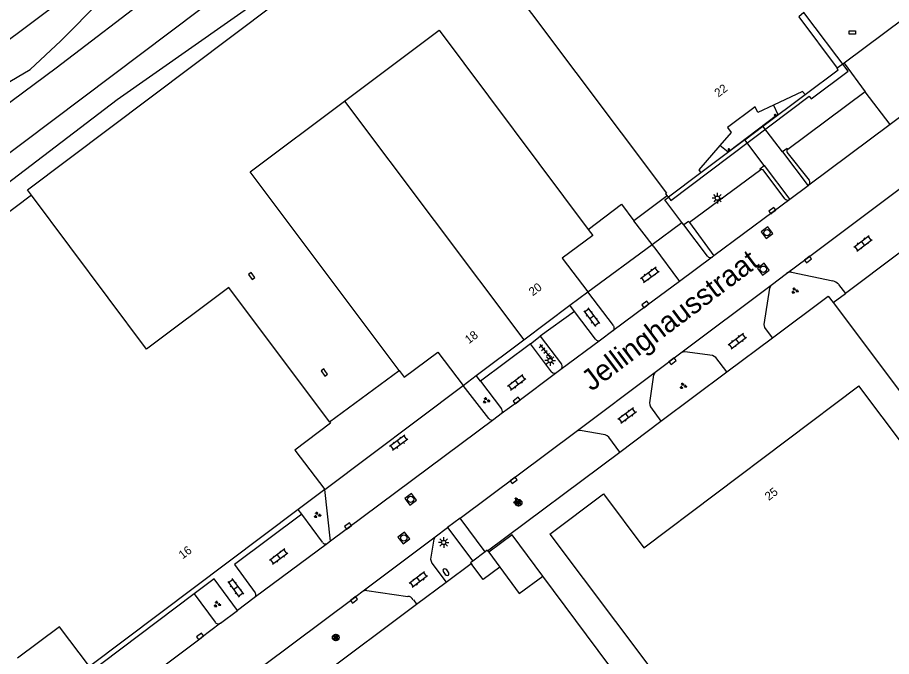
# Model space of a CAD drawing. Extents: x 130998 to 133001, y 398999 to 403002.
# Drawn here: x 131674.7 to 131778.7, y 400377.1 to 400453 of the extents above; entities that cross this region are included whole.
import ezdxf

# ---------------------------------------------------------------- set-up
doc = ezdxf.new("R2010")
doc.units = 0
for name, color, linetype in [('gg-afsc-erfafscheiding', 7, 'Continuous'), ('gg-afsc-hekwerk', 7, 'Continuous'), ('gg-anno-huisnummerreeks BGT', 7, 'Continuous'), ('gg-anno-openbare ruimte label', 7, 'Continuous'), ('gg-bbg-bijgebouw', 7, 'Continuous'), ('gg-bbg-gedigitaliseerde bebouwing', 7, 'Continuous'), ('gg-bbg-hoofdgebouw', 7, 'Continuous'), ('gg-bbg-luifel en loopbrug', 7, 'Continuous'), ('gg-bbg-onder overbouw', 7, 'Continuous'), ('gg-bbg-pand overbouw', 7, 'Continuous'), ('gg-bbg-pilaar onder overbouw', 7, 'Continuous'), ('gg-bbg-tussenscheiding', 7, 'Continuous'), ('gg-knt-BGT kruinlijn', 7, 'Continuous'), ('gg-knt-verharding', 7, 'Continuous'), ('gg-knt-verharding nz', 7, 'Continuous'), ('gg-kntw-bovenkant insteek waterloop', 7, 'Continuous'), ('gt-grn-groengrens', 7, 'Continuous'), ('gt-grn-weggrens', 7, 'Continuous'), ('gt-symb-brandkraan', 7, 'Continuous'), ('gt-symb-groenvak', 7, 'Continuous'), ('gt-symb-klinker verharding', 7, 'Continuous'), ('gt-symb-kolk', 7, 'Continuous'), ('gt-symb-kolk center center', 7, 'Continuous'), ('gt-symb-lichtmast', 7, 'Continuous'), ('gt-symb-rioolschacht', 7, 'Continuous'), ('gt-symb-solitaire heester', 7, 'Continuous'), ('gt-symb-tegel verharding', 7, 'Continuous')]:
    doc.layers.add(name, color=color, linetype=linetype)

# ---------------------------------------------------------------- blocks, each defined once
blk = doc.blocks.new('gt0-KL1')
at = {"layer": 'gt-symb-klinker verharding'}
for p, q in [((-1.15, 0.3), (1.15, 0.3)), ((-1, -0.3), (-1, 0.3)), ((-0.5, 0.3), (-0.5, 0.45)), ((0, -0.3), (0, 0.3)), ((0.5, 0.3), (0.5, 0.45)), ((1, -0.3), (1, 0.3)), ((-1.15, -0.3), (1.15, -0.3)), ((-0.5, -0.45), (-0.5, -0.3)), ((0.5, -0.45), (0.5, -0.3))]:
    blk.add_line(p, q, dxfattribs=at)
blk = doc.blocks.new('gt0-KOLK')
at = {"layer": 'gt-symb-kolk'}
blk.add_lwpolyline([(0, 0), (0.37, 0), (0.37, 0.4), (-0.38, 0.4), (-0.38, 0), (0, 0)], dxfattribs=at)
blk = doc.blocks.new('gt0-GRVAK')
at = {"layer": 'gt-symb-groenvak'}
for p, q in [((-0.11, 0.19), (-0.23, 0.24)), ((-0.18, 0.15), (0.09, 0.15)), ((-0.09, 0.21), (-0.16, 0.32)), ((-0.05, 0.21), (-0.05, 0.39)), ((0, 0.21), (0.06, 0.32)), ((0.01, 0.19), (0.13, 0.24)), ((0.26, -0.05), (0.2, 0.06)), ((0.3, -0.05), (0.3, 0.13)), ((0.35, -0.05), (0.41, 0.06)), ((-0.24, -0.23), (-0.36, -0.18)), ((-0.32, -0.26), (-0.05, -0.26)), ((-0.23, -0.21), (-0.29, -0.09)), ((-0.18, -0.2), (-0.18, -0.02)), ((-0.14, -0.21), (-0.07, -0.09)), ((-0.12, -0.23), (0, -0.18)), ((0.24, -0.07), (0.12, -0.02)), ((0.17, -0.11), (0.44, -0.11)), ((0.37, -0.07), (0.49, -0.02))]:
    blk.add_line(p, q, dxfattribs=at)
blk = doc.blocks.new('gt0-LMAST')
at = {"layer": 'gt-symb-lichtmast'}
for p, q in [((-0.18, 0.17), (-0.45, 0.44)), ((-0.01, 0.25), (-0.01, 0.62)), ((0.17, 0.17), (0.44, 0.44)), ((-0.26, 0), (-0.63, 0)), ((-0.18, -0.18), (-0.45, -0.45)), ((-0.01, -0.25), (-0.01, -0.63)), ((0.44, -0.45), (0.17, -0.18)), ((0.24, 0), (0.62, 0))]:
    blk.add_line(p, q, dxfattribs=at)
blk.add_circle((-0.01, 0), 0.25, dxfattribs=at)
blk = doc.blocks.new('gt0-RS')
at = {"layer": 'gt-symb-rioolschacht'}
blk.add_lwpolyline([(-0.5, -0.5), (0.5, -0.5), (0.5, 0.5), (-0.5, 0.5)], close=True, dxfattribs=at)
blk.add_circle((0, 0), 0.375, dxfattribs=at)
blk = doc.blocks.new('gt0-TEG1')
at = {"layer": 'gt-symb-tegel verharding'}
for p, q in [((-1.12, 0), (1.12, 0)), ((-0.9, -0.25), (-0.9, 0.25)), ((-0.45, -0.25), (-0.45, 0.25)), ((0, -0.25), (0, 0.25)), ((0.45, -0.25), (0.45, 0.25)), ((0.9, -0.25), (0.9, 0.25))]:
    blk.add_line(p, q, dxfattribs=at)
blk = doc.blocks.new('gt0-BR')
at = {"layer": 'gt-symb-brandkraan'}
for centre, radius, start, end in [((-0.24, 0), 0.206, 107.5669, 252.4331), ((0.6, -2.66), 3, 106.892, 107.5669), ((0, -0.69), 0.938, 73.108, 106.892), ((-0.6, -2.66), 3, 72.4331, 73.108), ((0.24, 0), 0.206, 287.567, 72.4331), ((0.6, 2.66), 3, 252.4331, 253.108), ((0, 0.69), 0.938, 253.108, 286.8921), ((-0.6, 2.66), 3, 286.8921, 287.567)]:
    blk.add_arc(centre, radius, start, end, dxfattribs=at)
blk = doc.blocks.new('gt0-SH')
at = {"layer": 'gt-symb-solitaire heester'}
blk.add_circle((0, 0), 0.4, dxfattribs=at)
for centre, start, end in [((-0.35, 0.2), 270, 30), ((-0.35, -0.2), 330, 90), ((0, 0.4), 210, 330), ((0.35, 0.2), 150, 270), ((0.35, -0.2), 90, 210), ((0, -0.4), 30, 150)]:
    blk.add_arc(centre, 0.4, start, end, dxfattribs=at)
blk = doc.blocks.new('gt0-KOLKCC')
at = {"layer": 'gt-symb-kolk center center'}
blk.add_lwpolyline([(-0.38, 0.2), (0.38, 0.2), (0.38, -0.2), (-0.38, -0.2)], close=True, dxfattribs=at)

msp = doc.modelspace()

# ---------------------------------------------------------------- linework, layer by layer
at = {"layer": 'gg-afsc-erfafscheiding'}
msp.add_lwpolyline([(131676.36, 400431.89), (131675.88, 400432.54), (131714.92, 400461.89), (131720.49, 400466.09), (131721.27, 400465.06), (131725.05, 400467.9)], dxfattribs=at)
at = {"layer": 'gg-afsc-hekwerk'}
for p, q in [((131780.2, 400452.96), (131773, 400447.6)), ((131773, 400447.6), (131772.18, 400446.99)), ((131751.96, 400431.85), (131748.02, 400428.87)), ((131750.18, 400426.03), (131748.02, 400428.87)), ((131750.37, 400425.77), (131750.18, 400426.03)), ((131779.58, 400425.03), (131773.18, 400420.23)), ((131771.72, 400419.14), (131773.18, 400420.23)), ((131759.08, 400410.91), (131764.48, 400414.95)), ((131711.82, 400404.95), (131720.09, 400411.08)), ((131751.21, 400405.03), (131759.08, 400410.91)), ((131746.34, 400401.38), (131751.21, 400405.03)), ((131730.61, 400389.63), (131746.34, 400401.38)), ((131725.67, 400385.9), (131728.65, 400388.12)), ((131722.15, 400383.28), (131725.67, 400385.9)), ((131692.54, 400361.22), (131722.15, 400383.28))]:
    msp.add_line(p, q, dxfattribs=at)
for points in [[(131742.59, 400427.84), (131746.54, 400430.83), (131748.02, 400428.87)], [(131764.48, 400414.95), (131771.13, 400419.92), (131771.72, 400419.14)], [(131771.72, 400419.14), (131810.1, 400368.06), (131847.53, 400396.34)]]:
    msp.add_lwpolyline(points, dxfattribs=at)
at = {"layer": 'gg-bbg-bijgebouw'}
for p, q in [((131730.74, 400389.47), (131730.61, 400389.63)), ((131730.32, 400389.52), (131728.84, 400388.41)), ((131730.74, 400389.47), (131732.06, 400387.7)), ((131728.65, 400388.12), (131728.73, 400388.02))]:
    msp.add_line(p, q, dxfattribs=at)
for points in [[(131730.61, 400389.63), (131730.56, 400389.7), (131730.32, 400389.52)], [(131728.84, 400388.41), (131728.58, 400388.21), (131728.65, 400388.12)], [(131732.06, 400387.7), (131730.08, 400386.21), (131728.73, 400388.02)]]:
    msp.add_lwpolyline(points, dxfattribs=at)
at = {"layer": 'gg-bbg-gedigitaliseerde bebouwing'}
msp.add_line((131676.36, 400431.89), (131648.92, 400411.33), dxfattribs=at)
for points in [[(131713.6, 400443.09), (131724.84, 400451.52), (131742.59, 400427.84)], [(131720.09, 400411.08), (131702.37, 400434.68), (131713.6, 400443.09)], [(131711.82, 400404.95), (131699.82, 400420.92), (131690.06, 400413.61), (131676.36, 400431.89)], [(131738.01, 400391.6), (131773.35, 400344.65), (131805.3, 400368.71), (131774.77, 400409.26)]]:
    msp.add_lwpolyline(points, dxfattribs=at)
at = {"layer": 'gg-bbg-hoofdgebouw'}
for p, q in [((131767.62, 400453.09), (131772.18, 400446.99)), ((131755.98, 400434.55), (131752.11, 400431.66)), ((131751.96, 400431.85), (131752.11, 400431.66)), ((131740.39, 400418.82), (131742.52, 400420.41)), ((131734.91, 400414.71), (131740.39, 400418.82)), ((131729.27, 400410.48), (131734.91, 400414.71)), ((131724.68, 400413.24), (131727.7, 400409.3)), ((131727.7, 400409.3), (131729.27, 400410.48)), ((131711.25, 400396.94), (131708.08, 400394.56))]:
    msp.add_line(p, q, dxfattribs=at)
for points in [[(131725.05, 400467.9), (131751.88, 400432.15), (131751.79, 400432.07), (131751.96, 400431.85)], [(131768.4, 400443.87), (131772.32, 400446.81), (131772.18, 400446.99)], [(131768.4, 400443.87), (131768.05, 400444.25), (131764.6, 400442.6)], [(131758.25, 400437.82), (131755.72, 400434.93), (131755.98, 400434.55)], [(131742.59, 400427.84), (131743.13, 400427.13), (131739.48, 400424.44), (131742.52, 400420.41)], [(131720.09, 400411.08), (131720.7, 400410.27), (131724.68, 400413.24)], [(131738.01, 400391.6), (131744.41, 400396.4), (131749.19, 400390), (131774.77, 400409.26)], [(131711.82, 400404.95), (131711.92, 400404.81), (131707.7, 400401.62), (131711.25, 400396.94)], [(131708.08, 400394.56), (131683.26, 400375.9), (131679.71, 400380.6), (131674.72, 400376.89)]]:
    msp.add_lwpolyline(points, dxfattribs=at)
at = {"layer": 'gg-bbg-luifel en loopbrug'}
for points in [[(131752.11, 400431.66), (131752.4, 400431.29), (131768.85, 400443.66), (131769.08, 400443.35), (131773.5, 400446.65), (131768.24, 400453.61), (131767.62, 400453.09)], [(131737.19, 400386.62), (131733.54, 400391.52), (131730.74, 400389.47)], [(131732.06, 400387.7), (131734.38, 400384.55), (131737.19, 400386.62)]]:
    msp.add_lwpolyline(points, dxfattribs=at)
at = {"layer": 'gg-bbg-onder overbouw'}
msp.add_lwpolyline([(131764.6, 400442.6), (131762.76, 400441.73), (131762.44, 400442.42), (131759.14, 400439.94), (131759.6, 400439.36), (131758.25, 400437.82)], dxfattribs=at)
at = {"layer": 'gg-bbg-pand overbouw'}
msp.add_lwpolyline([(131764.6, 400442.6), (131765.13, 400441.48), (131759.22, 400437.01), (131758.25, 400437.82)], dxfattribs=at)
at = {"layer": 'gg-bbg-pilaar onder overbouw'}
for centre, radius, start, end in [((131764.79, 400441.42), 0.094, 8.7298, 188.3919), ((131764.79, 400441.42), 0.094, 188.5609, 8.5609), ((131759.3, 400437.32), 0.0964, 32.2889, 212.2889), ((131759.3, 400437.32), 0.0964, 212.1413, 32.4365)]:
    msp.add_arc(centre, radius, start, end, dxfattribs=at)
at = {"layer": 'gg-bbg-tussenscheiding'}
msp.add_line((131713.6, 400443.09), (131734.91, 400414.71), dxfattribs=at)
at = {"layer": 'gg-knt-BGT kruinlijn'}
for points in [[(131646.52, 400425.98), (131659.96, 400436.57), (131667.08, 400441.49), (131676.21, 400446.86), (131679.87, 400450.24), (131684.62, 400455.05), (131689.46, 400459.15), (131696.37, 400463.88), (131725.17, 400485.83), (131743.45, 400500), (131746.28, 400502.16), (131775.48, 400523.79), (131788.54, 400533.07)], [(131804.01, 400531.48), (131778.96, 400512.85), (131762.76, 400500), (131749.38, 400489.36), (131719.61, 400466.24), (131704.31, 400455.72), (131686.55, 400443.23), (131668.9, 400429.82), (131652.58, 400417.9)]]:
    msp.add_lwpolyline(points, dxfattribs=at)
at = {"layer": 'gg-knt-verharding'}
for p, q in [((131773, 400447.6), (131775.5, 400444.21)), ((131763.35, 400440.11), (131768.4, 400443.87)), ((131775.5, 400444.21), (131766.33, 400437.34)), ((131761.2, 400438.48), (131763.35, 400440.11)), ((131765.7, 400437.05), (131763.35, 400440.11)), ((131761.2, 400438.48), (131755.98, 400434.55)), ((131763.52, 400435.44), (131761.2, 400438.48)), ((131765.7, 400437.05), (131768.74, 400433.03)), ((131766.22, 400437.01), (131768.85, 400433.68)), ((131763.52, 400435.44), (131766.56, 400431.4)), ((131763.09, 400434.93), (131754.61, 400428.66)), ((131765.95, 400431.48), (131763.37, 400434.91)), ((131768.74, 400433.03), (131766.56, 400431.4)), ((131768.81, 400433.08), (131768.74, 400433.03)), ((131766.56, 400431.4), (131766.54, 400431.38)), ((131753.96, 400428.37), (131753.72, 400428.68)), ((131756.75, 400424.65), (131753.96, 400428.37)), ((131754.61, 400428.66), (131757.52, 400424.69)), ((131757.52, 400424.69), (131757.34, 400424.55)), ((131764.34, 400421.22), (131766.15, 400422.6)), ((131766.74, 400422.77), (131771.68, 400421.71)), ((131772.33, 400421.31), (131773.18, 400420.23)), ((131745.58, 400416.4), (131742.52, 400420.41)), ((131740.93, 400418.1), (131740.39, 400418.82)), ((131740.93, 400418.1), (131736.88, 400415.14)), ((131743.44, 400414.78), (131740.93, 400418.1)), ((131745.51, 400415.78), (131744.03, 400414.68)), ((131735.7, 400414.22), (131736.88, 400415.14)), ((131736.88, 400415.14), (131739.39, 400411.82)), ((131735.7, 400414.22), (131729.77, 400409.8)), ((131738.21, 400410.9), (131735.7, 400414.22)), ((131750.56, 400410.88), (131753.59, 400413.17)), ((131739.31, 400411.18), (131738.85, 400410.85)), ((131729.77, 400409.8), (131732.27, 400406.51)), ((131730.76, 400405.36), (131727.7, 400409.3)), ((131732.24, 400405.93), (131731.34, 400405.24)), ((131727.35, 400393.52), (131741.13, 400403.81)), ((131711.93, 400390.78), (131711.25, 400396.94)), ((131708.53, 400394), (131708.08, 400394.56)), ((131710.97, 400390.65), (131708.53, 400394)), ((131727.35, 400393.52), (131725.85, 400392.39)), ((131730.32, 400389.52), (131727.35, 400393.52)), ((131724.39, 400391.29), (131725.85, 400392.39)), ((131725.85, 400392.39), (131728.84, 400388.41)), ((131711.93, 400390.78), (131711.58, 400390.52)), ((131695.72, 400384.52), (131679.7, 400372.48)), ((131695.72, 400384.52), (131698.21, 400381.14)), ((131716.23, 400384.93), (131721.11, 400384.22)), ((131702.86, 400384.04), (131700.85, 400382.54)), ((131721.78, 400383.83), (131722.15, 400383.28)), ((131698.84, 400381.04), (131700.85, 400382.54))]:
    msp.add_line(p, q, dxfattribs=at)
for points in [[(131766.33, 400437.34), (131766.23, 400437.46), (131765.7, 400437.05)], [(131763.09, 400434.93), (131762.99, 400435.04), (131763.52, 400435.44)], [(131753.72, 400428.68), (131751.71, 400431.36), (131752.11, 400431.66)], [(131754.61, 400428.66), (131754.5, 400428.78), (131753.96, 400428.37)], [(131764.48, 400414.95), (131763.57, 400416.17), (131763.51, 400416.53), (131764.16, 400420.86), (131764.34, 400421.22)], [(131759.08, 400410.91), (131757.74, 400412.63), (131757.35, 400412.85), (131754.07, 400413.3), (131753.83, 400413.26), (131753.59, 400413.17)], [(131750.56, 400410.88), (131750.36, 400410.54), (131749.87, 400407.21), (131749.89, 400406.97), (131749.99, 400406.75), (131751.21, 400405.03)], [(131746.34, 400401.38), (131745.02, 400403.16), (131744.83, 400403.32), (131744.59, 400403.41), (131741.61, 400403.94), (131741.36, 400403.9), (131741.13, 400403.81)], [(131708.53, 400394), (131700.5, 400388.01), (131702.95, 400384.66)], [(131724.39, 400391.29), (131724.23, 400391.01), (131723.84, 400388.64), (131723.89, 400388.39), (131723.99, 400388.16), (131725.67, 400385.9)], [(131742.68, 400374.3), (131745.02, 400376.08), (131737.19, 400386.62)], [(131700.85, 400382.54), (131698.09, 400386.29), (131695.72, 400384.52)], [(131693.12, 400367.94), (131714.61, 400383.97), (131715.67, 400384.77)]]:
    msp.add_lwpolyline(points, dxfattribs=at)
for centre, radius, start, end in [((131766.39, 400437.14), 0.211, 105.0919, 216.6853), ((131763.21, 400434.66), 0.3, 57.9198, 112.9654), ((131768.49, 400433.4), 0.454, 315.2239, 37.8974), ((131766.31, 400431.81), 0.492, 223.0146, 298.1863), ((131757.1, 400424.93), 0.447, 217.9089, 302.6039), ((131766.73, 400421.67), 1.1, 89.2639, 121.9921), ((131771.45, 400420.61), 1.13, 38.8045, 78.0202), ((131745.25, 400416.12), 0.434, 308.0259, 39.5991), ((131743.78, 400415.03), 0.426, 216.8761, 305.0579), ((131739.03, 400411.54), 0.454, 307.7054, 38.0225), ((131738.56, 400411.26), 0.5, 225.0673, 304.9314), ((131731.96, 400406.23), 0.412, 311.9836, 42.5358), ((131731.12, 400405.61), 0.43, 214.5088, 301.5045), ((131711.33, 400390.88), 0.429, 212.7996, 304.0677), ((131702.59, 400384.4), 0.45, 307.2863, 35.6522), ((131716.21, 400383.96), 0.975, 88.5916, 123.4341), ((131721.1, 400383.44), 0.781, 29.6938, 89.3152), ((131698.57, 400381.41), 0.453, 215.6909, 306.2621)]:
    msp.add_arc(centre, radius, start, end, dxfattribs=at)
at = {"layer": 'gg-knt-verharding nz'}
for p, q in [((131778.48, 400440.31), (131775.5, 400444.21)), ((131778.48, 400440.31), (131768.81, 400433.08)), ((131757.34, 400424.55), (131753.42, 400421.65)), ((131753.59, 400413.17), (131764.34, 400421.22)), ((131744.03, 400414.68), (131739.31, 400411.18)), ((131741.13, 400403.81), (131750.56, 400410.88)), ((131731.34, 400405.24), (131711.93, 400390.78)), ((131715.67, 400384.77), (131724.39, 400391.29)), ((131711.58, 400390.52), (131702.86, 400384.04)), ((131698.84, 400381.04), (131696.54, 400379.31)), ((131681.07, 400367.7), (131696.54, 400379.31))]:
    msp.add_line(p, q, dxfattribs=at)
for points in [[(131789.18, 400448.36), (131782.88, 400443.59), (131778.48, 400440.31)], [(131766.15, 400422.6), (131768.6, 400424.42), (131779.58, 400432.64)], [(131766.54, 400431.38), (131764.59, 400429.91), (131757.52, 400424.69)], [(131753.42, 400421.65), (131749.5, 400418.76), (131745.51, 400415.78)], [(131738.85, 400410.85), (131734.19, 400407.35), (131732.24, 400405.93)]]:
    msp.add_lwpolyline(points, dxfattribs=at)
at = {"layer": 'gg-kntw-bovenkant insteek waterloop'}
for points in [[(131799.38, 400537.46), (131779.01, 400521.82), (131744.46, 400496.11), (131733.01, 400487.42), (131703.17, 400465.26), (131679.31, 400447.01), (131648.04, 400423.84)], [(131650.97, 400419.83), (131696.4, 400453.97), (131719.07, 400471.26), (131729.02, 400478.7), (131756.8, 400500), (131761.39, 400503.48), (131802.41, 400533.53)]]:
    msp.add_lwpolyline(points, dxfattribs=at)
at = {"layer": 'gt-grn-groengrens'}
for p, q in [((131464.89, 400293.08), (131785.55, 400534.7)), ((131729.77, 400409.8), (131729.27, 400410.48))]:
    msp.add_line(p, q, dxfattribs=at)
at = {"layer": 'gt-grn-weggrens'}
for p, q in [((131750.18, 400426.03), (131753.72, 400428.68)), ((131742.52, 400420.41), (131750.18, 400426.03)), ((131750.37, 400425.77), (131753.42, 400421.65)), ((131711.25, 400396.94), (131727.7, 400409.3))]:
    msp.add_line(p, q, dxfattribs=at)

# ---------------------------------------------------------------- block references
at = {"layer": 'gt-symb-brandkraan', "rotation": -49.17506471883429}
msp.add_blockref('gt0-BR', (131725.66, 400387.1), dxfattribs=at)
at = {"layer": 'gt-symb-groenvak'}
for p in [(131767.14, 400420.55), (131753.86, 400409.23), (131730.44, 400407.51), (131734.07, 400395.6), (131710.35, 400393.89), (131698.44, 400383.29)]:
    msp.add_blockref('gt0-GRVAK', p, dxfattribs=at)
at = {"layer": 'gt-symb-klinker verharding'}
for p, rotation in [((131775.26, 400426.19), 36.950127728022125), ((131749.92, 400422.45), 36.296958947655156), ((131742.99, 400417.41), -52.84362584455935), ((131760.32, 400414.58), 36.95012772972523), ((131734.07, 400409.63), -143.41657886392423), ((131747.2, 400405.7), -143.41657886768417), ((131720.04, 400402.47), -143.41657886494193), ((131705.77, 400388.93), -143.4165788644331), ((131722.37, 400386.21), -143.416578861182), ((131700.64, 400385.23), -53.783115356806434)]:
    msp.add_blockref('gt0-KL1', p, dxfattribs=dict(at, rotation=rotation))
at = {"layer": 'gt-symb-kolk'}
for p, rotation in [((131764.59, 400429.91), 37.10068698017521), ((131768.6, 400424.42), -143.49671701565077), ((131702.7, 400422.44), 127.23665897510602), ((131749.5, 400418.76), 36.45721009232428), ((131752.48, 400412.33), -142.84362584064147), ((131711.34, 400410.95), 125.43780146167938), ((131734.19, 400407.35), 36.86989764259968), ((131733.59, 400398.17), -143.21030035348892), ((131714.14, 400392.42), 36.70953402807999), ((131714.61, 400383.97), -143.3364075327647), ((131696.54, 400379.31), 36.99589775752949)]:
    msp.add_blockref('gt0-KOLK', p, dxfattribs=dict(at, rotation=rotation))
at = {"layer": 'gt-symb-kolk center center'}
msp.add_blockref('gt0-KOLKCC', (131773.98, 400451.25), dxfattribs=at)
at = {"layer": 'gt-symb-lichtmast'}
for p in [(131757.95, 400431.56), (131738.06, 400412.26), (131725.4, 400390.63)]:
    msp.add_blockref('gt0-LMAST', p, dxfattribs=at)
at = {"layer": 'gt-symb-rioolschacht'}
for p, rotation in [((131763.85, 400427.46), -142.84362584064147), ((131763.41, 400423.11), -142.84362584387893), ((131721.46, 400395.76), -142.76334102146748), ((131720.65, 400391.16), -142.76334102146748)]:
    msp.add_blockref('gt0-RS', p, dxfattribs=dict(at, rotation=rotation))
at = {"layer": 'gt-symb-solitaire heester'}
for p in [(131734.3, 400395.35), (131712.55, 400379.34)]:
    msp.add_blockref('gt0-SH', p, dxfattribs=at)
at = {"layer": 'gt-symb-tegel verharding', "rotation": -51.00900595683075}
msp.add_blockref('gt0-TEG1', (131737.51, 400413.27), dxfattribs=at)

# ---------------------------------------------------------------- texts
at = {"layer": 'gg-anno-huisnummerreeks BGT'}
for s, rotation, p in [('22', 36.9, (131758.06, 400443.51)), ('20', 36.9, (131735.98, 400419.88)), ('18', 36.9, (131728.38, 400414.19)), ('25', 37, (131764.05, 400395.56)), ('16', 37, (131694.34, 400388.61))]:
    msp.add_text(s, height=1, rotation=rotation, dxfattribs=at).set_placement(p)
at = {"layer": 'gg-anno-openbare ruimte label'}
msp.add_text('Jellinghausstraat', height=2.5, rotation=36.9, dxfattribs=at).set_placement((131742.97, 400408.53))

doc.saveas('drawing.dxf')
